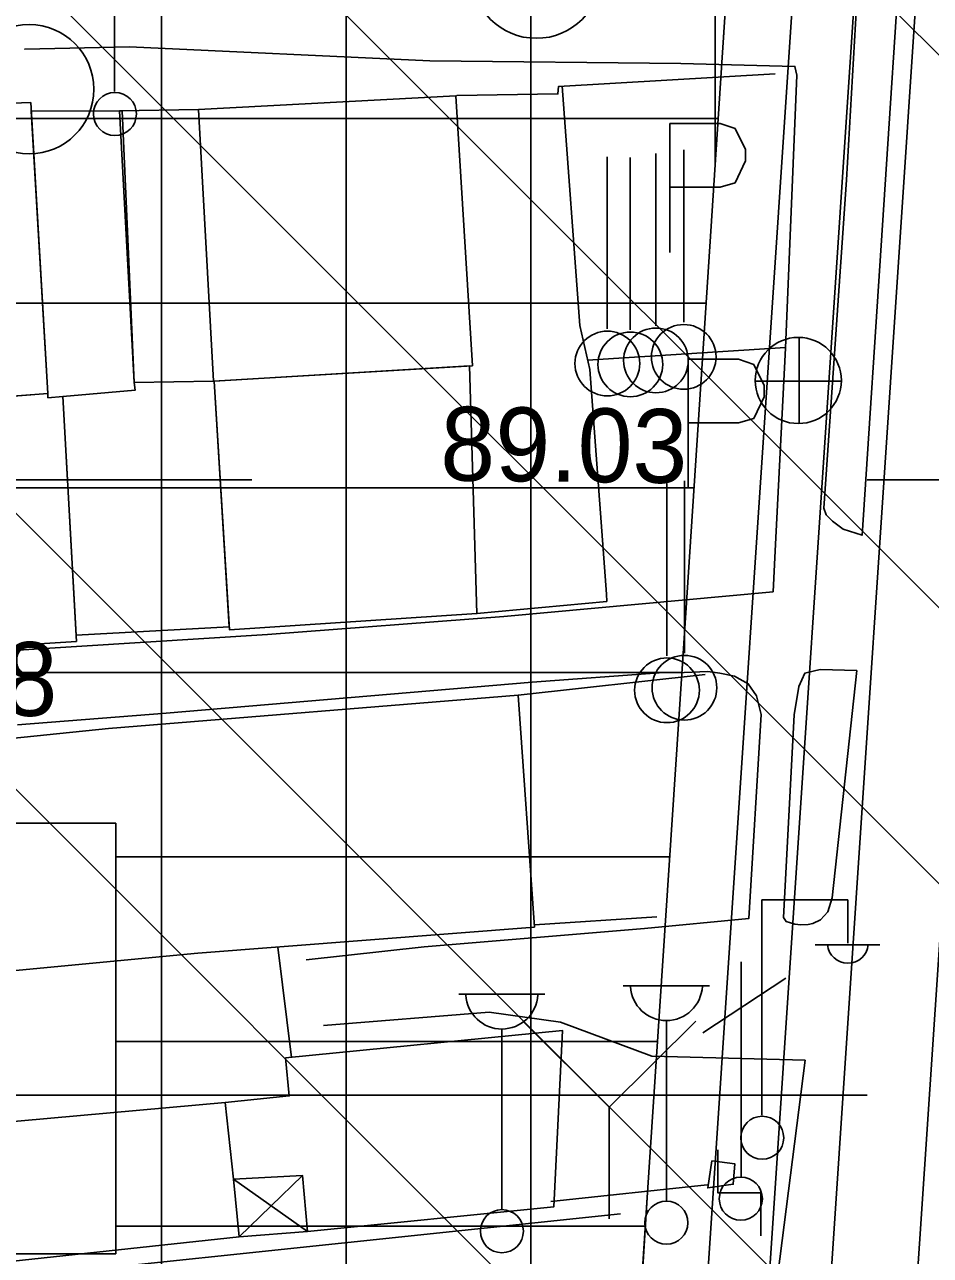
# Model space of a CAD drawing. Extents: x 417995 to 421451, y 4454518 to 4458015.
# Drawn here: x 420264 to 420337.6, y 4457143.9 to 4457243.9 of the extents above; entities that cross this region are included whole.
import ezdxf

# ---------------------------------------------------------------- set-up
doc = ezdxf.new("R2010")
doc.units = 0
for name, color, linetype in [('ADAKENARI', 7, 'Continuous'), ('B_Betonzemin', 7, 'Continuous'), ('B_Imalat', 7, 'Continuous'), ('B_Kapi', 7, 'Continuous'), ('B_Sundurma', 7, 'Continuous'), ('B_Ticari', 7, 'Continuous'), ('KALDIRIM_FAT', 7, 'Continuous'), ('PL_TİCARET', 7, 'Continuous'), ('S_Bayrak_Diregi', 7, 'Continuous'), ('S_Cad_Sok_Lambasi', 7, 'Continuous'), ('S_Cesme', 7, 'Continuous'), ('S_Elektrik_Diregi', 7, 'Continuous'), ('S_Otopark', 7, 'Continuous'), ('S_Rogar_Kapagi', 7, 'Continuous'), ('S_Telefon_Diregi', 7, 'Continuous'), ('S_Trafo_acik_tip', 7, 'Continuous'), ('S_Yangin_Vanasi', 7, 'Continuous'), ('SEMBOL_FAT', 7, 'Continuous'), ('Sinir_Duvar_tek_tarafa_ait', 7, 'Continuous'), ('Sinir_Ist_Duvari', 7, 'Continuous'), ('Sinir_Parmaklik_bir_taraf', 7, 'Continuous'), ('SN_TR_SIVILASMA', 7, 'Continuous'), ('SN_TR_TASKIN', 7, 'Continuous'), ('TRFAT_TİCARET', 7, 'Continuous'), ('Y_Kot_Noktasi', 7, 'Continuous'), ('Y_Yol_Kotu', 7, 'Continuous'), ('Yol_Sose', 7, 'Continuous')]:
    doc.layers.add(name, color=color, linetype=linetype)

msp = doc.modelspace()

# ---------------------------------------------------------------- linework, layer by layer
at = {"layer": 'ADAKENARI'}
for p, q in [((420321.65, 4457256.41), (420320.68, 4457241.65)), ((420320.68, 4457241.65), (420319.13, 4457217.98)), ((420319.13, 4457217.98), (420317.37, 4457191.13)), ((420317.37, 4457191.13), (420314.57, 4457148.57)), ((420314.57, 4457148.57), (420312.03, 4457109.99))]:
    msp.add_line(p, q, dxfattribs=at)
at = {"layer": 'B_Betonzemin'}
for points in [[(420310.98, 4457201.28), (420309.89, 4457215.86), (420309.09, 4457219.44), (420307.66, 4457238.89)], [(420311.26, 4457197.6), (420310.98, 4457201.28)], [(420311.26, 4457197.6), (420311.28, 4457197.03), (420300.72, 4457196.03)], [(420319.82, 4457151.55), (420321.68, 4457151.32), (420321.55, 4457149.65), (420319.48, 4457149.35), (420319.82, 4457151.55)]]:
    msp.add_lwpolyline(points, dxfattribs=at)
at = {"layer": 'B_Imalat'}
for points in [[(420264.46, 4457237.57), (420265.86, 4457213.91), (420252.3, 4457212.88), (420251.57, 4457237.12)], [(420278.1, 4457237), (420279.3, 4457214.92), (420300.35, 4457216.18), (420299.02, 4457238.12)], [(420264.5, 4457236.88), (420271.9, 4457236.9), (420272.87, 4457214.82), (420272.94, 4457214.18), (420267.08, 4457213.67), (420265.86, 4457213.58), (420265.86, 4457213.91)], [(420271.67, 4457236.89), (420272.87, 4457214.82), (420279.3, 4457214.92), (420278.1, 4457237)], [(420300.13, 4457216.17), (420300.72, 4457196.03), (420280.62, 4457194.71), (420279.37, 4457214.93)], [(420267.08, 4457213.67), (420272.94, 4457214.18), (420272.87, 4457214.82), (420279.3, 4457214.92), (420279.37, 4457214.93), (420280.6, 4457194.95), (420268.14, 4457194.29), (420267.08, 4457213.67)], [(420213.65, 4457209.85), (420265.86, 4457213.91), (420265.86, 4457213.58), (420267.08, 4457213.67), (420268.17, 4457193.77), (420215.01, 4457190.46)], [(420305.4, 4457170.54), (420304.08, 4457189.4), (420270.77, 4457186.7), (420232.51, 4457182.78), (420234.18, 4457164.26), (420278.03, 4457168.43)], [(420280.25, 4457156.29), (420249.19, 4457153.5), (420235.33, 4457151.66), (420225.27, 4457150.63), (420224.61, 4457157.62), (420187.51, 4457155.69), (420190.83, 4457135.62), (420281.39, 4457145.39), (420280.95, 4457150.06), (420280.25, 4457156.29)]]:
    msp.add_lwpolyline(points, close=True, dxfattribs=at)
at = {"layer": 'B_Kapi'}
msp.add_lwpolyline([(420285.66, 4457159.96), (420284.55, 4457168.93)], dxfattribs=at)
at = {"layer": 'B_Sundurma'}
for p, q in [((420281.39, 4457145.39), (420286.56, 4457150.36)), ((420280.95, 4457150.06), (420286.95, 4457145.82))]:
    msp.add_line(p, q, dxfattribs=at)
msp.add_lwpolyline([(420280.95, 4457150.06), (420281.39, 4457145.39), (420286.95, 4457145.82), (420286.56, 4457150.36)], close=True, dxfattribs=at)
at = {"layer": 'B_Ticari'}
msp.add_lwpolyline([(420285.17, 4457159.92), (420285.47, 4457156.83), (420280.25, 4457156.29), (420280.95, 4457150.06), (420286.56, 4457150.36), (420286.95, 4457145.82), (420306.97, 4457147.81), (420307.68, 4457162.14)], close=True, dxfattribs=at)
at = {"layer": 'KALDIRIM_FAT'}
for p, q in [((420333.21, 4457348.39), (420308.66, 4456979.57)), ((420343.18, 4457347.73), (420272.58, 4456286.94)), ((420338.2, 4457348.06), (420313.75, 4456980.79)), ((420350.17, 4457347.26), (420279.44, 4456284.59))]:
    msp.add_line(p, q, dxfattribs=at)
at = {"layer": 'PL_TİCARET'}
msp.add_lwpolyline([(420327.2, 4457352.23), (420327.72, 4457348.76), (420324.19, 4457295.07), (420322.45, 4457268.6), (420321.65, 4457256.41), (420320.68, 4457241.65), (420319.13, 4457217.98), (420317.37, 4457191.13), (420314.57, 4457148.57), (420312.03, 4457109.99)], dxfattribs=at)
at = {"layer": 'S_Bayrak_Diregi'}
for p, q in [((420315.27, 4457219.42), (420315.27, 4457233.42)), ((420317.53, 4457219.72), (420317.53, 4457233.72)), ((420311.31, 4457219.17), (420311.31, 4457233.17)), ((420313.18, 4457219.11), (420313.18, 4457233.11)), ((420316.16, 4457192.61), (420316.16, 4457206.61)), ((420317.59, 4457192.82), (420317.59, 4457206.82))]:
    msp.add_line(p, q, dxfattribs=at)
for centre in [(420317.53, 4457216.9), (420311.32, 4457216.36), (420313.19, 4457216.29), (420315.27, 4457216.61), (420316.17, 4457189.8), (420317.59, 4457190.01)]:
    msp.add_circle(centre, 2.63, dxfattribs=at)
at = {"layer": 'S_Cad_Sok_Lambasi'}
for p, q in [((420312.62, 4457165.78), (420319.62, 4457165.78)), ((420299.25, 4457165.09), (420306.25, 4457165.09)), ((420302.75, 4457147.59), (420302.75, 4457162.27)), ((420316.12, 4457148.28), (420316.12, 4457162.96))]:
    msp.add_line(p, q, dxfattribs=at)
for centre in [(420316.12, 4457146.53), (420302.75, 4457145.84)]:
    msp.add_circle(centre, 1.75, dxfattribs=at)
for centre in [(420316.12, 4457165.89), (420302.75, 4457165.2)]:
    msp.add_arc(centre, 2.93, 183.298, 356.9072, dxfattribs=at)
at = {"layer": 'S_Cesme'}
msp.add_lwpolyline([(420320.3, 4457152.46), (420320.3, 4457148.96), (420323.8, 4457148.96), (420323.8, 4457145.46)], dxfattribs=at)
at = {"layer": 'S_Elektrik_Diregi'}
for p, q in [((420271.27, 4457238.47), (420271.27, 4457255.97)), ((420323.87, 4457155.26), (420323.87, 4457172.76)), ((420323.87, 4457172.76), (420330.87, 4457172.76)), ((420330.87, 4457169.26), (420330.87, 4457172.76)), ((420328.21, 4457169.12), (420333.46, 4457169.12))]:
    msp.add_line(p, q, dxfattribs=at)
for centre in [(420271.3, 4457236.64), (420323.91, 4457153.43)]:
    msp.add_circle(centre, 1.75, dxfattribs=at)
msp.add_arc((420330.87, 4457169.27), 1.66, 184.8384, 355.1464, dxfattribs=at)
at = {"layer": 'S_Otopark'}
for points in [[(420316.39, 4457235.88), (420320.49, 4457235.88)], [(420316.39, 4457225.38), (420316.39, 4457235.88)], [(420320.49, 4457235.88), (420321.71, 4457235.46), (420322.55, 4457233.75), (420322.55, 4457232.84), (420321.71, 4457231.05), (420320.49, 4457230.7)], [(420320.49, 4457230.7), (420316.39, 4457230.7)], [(420317.9, 4457216.71), (420321.99, 4457216.71)], [(420317.9, 4457206.21), (420317.9, 4457216.71)], [(420321.99, 4457216.71), (420323.22, 4457216.29), (420324.06, 4457214.57), (420324.06, 4457213.66), (420323.22, 4457211.88), (420321.99, 4457211.53)], [(420321.99, 4457211.53), (420317.9, 4457211.53)]]:
    msp.add_lwpolyline(points, dxfattribs=at)
at = {"layer": 'S_Rogar_Kapagi'}
for p, q in [((420326.9, 4457211.46), (420326.9, 4457218.46)), ((420323.33, 4457214.92), (420330.33, 4457214.92))]:
    msp.add_line(p, q, dxfattribs=at)
msp.add_circle((420326.84, 4457214.98), 3.5, dxfattribs=at)
at = {"layer": 'S_Telefon_Diregi'}
for p, q in [((420322.2, 4457150.23), (420322.2, 4457167.73)), ((420319.09, 4457161.95), (420325.84, 4457166.4))]:
    msp.add_line(p, q, dxfattribs=at)
msp.add_circle((420322.17, 4457148.48), 1.75, dxfattribs=at)
at = {"layer": 'S_Trafo_acik_tip'}
for centre in [(420305.55, 4457248.04), (420264.34, 4457238.65)]:
    msp.add_circle(centre, 5.25, dxfattribs=at)
at = {"layer": 'S_Yangin_Vanasi'}
for p, q in [((420311.46, 4457155.91), (420304.46, 4457162.91)), ((420311.46, 4457155.91), (420318.5, 4457162.91)), ((420311.46, 4457146.84), (420311.46, 4457155.91))]:
    msp.add_line(p, q, dxfattribs=at)
at = {"layer": 'SEMBOL_FAT'}
for p, q in [((420236.38, 4457178.99), (420271.38, 4457178.99)), ((420271.38, 4457178.99), (420271.38, 4457143.99)), ((420236.38, 4457143.99), (420271.38, 4457143.99))]:
    msp.add_line(p, q, dxfattribs=at)
at = {"layer": 'Sinir_Duvar_tek_tarafa_ait'}
for points in [[(420304.08, 4457189.4), (420319.28, 4457191.09)], [(420315.35, 4457171.38), (420305.39, 4457170.74)]]:
    msp.add_lwpolyline(points, dxfattribs=at)
at = {"layer": 'Sinir_Ist_Duvari'}
for points in [[(420299.09, 4457238.14), (420307.31, 4457238.27), (420307.34, 4457238.87), (420324.96, 4457239.9)], [(420319.43, 4457149.6), (420306.73, 4457148.26)], [(420267.03, 4457142.48), (420312.38, 4457147.26)]]:
    msp.add_lwpolyline(points, dxfattribs=at)
at = {"layer": 'Sinir_Parmaklik_bir_taraf'}
msp.add_lwpolyline([(420309.72, 4457216.62), (420325.79, 4457217.67)], dxfattribs=at)
at = {"layer": 'SN_TR_SIVILASMA'}
for p, q in [((421279.97, 4456299.72), (420042.61, 4457537.08)), ((421279.51, 4456255.28), (420030.45, 4457504.34)), ((421279.27, 4456233.06), (420024.37, 4457487.97)), ((421278.81, 4456188.63), (420012.21, 4457455.23)), ((421278.58, 4456166.41), (420006.13, 4457438.86))]:
    msp.add_line(p, q, dxfattribs=at)
at = {"layer": 'SN_TR_TASKIN'}
for p, q in [((420182.43, 4457206.9), (420282.43, 4457206.9)), ((420332.43, 4457206.9), (420432.43, 4457206.9)), ((420232.43, 4457156.9), (420332.43, 4457156.9))]:
    msp.add_line(p, q, dxfattribs=at)
at = {"layer": 'TRFAT_TİCARET'}
for p, q in [((420275.09, 4456956.48), (420275.09, 4457362.79)), ((420290.09, 4456958), (420290.09, 4457361.46)), ((420305.09, 4457005.71), (420305.09, 4457360.13)), ((420320.09, 4457232.68), (420320.09, 4457358.72)), ((420185.28, 4457236.26), (420320.33, 4457236.26)), ((420185.63, 4457221.26), (420319.34, 4457221.26)), ((420186.16, 4457206.26), (420318.36, 4457206.26)), ((420187.16, 4457191.26), (420317.37, 4457191.26)), ((420271.38, 4457176.26), (420316.39, 4457176.26)), ((420271.38, 4457161.26), (420315.4, 4457161.26)), ((420271.38, 4457146.26), (420314.42, 4457146.26))]:
    msp.add_line(p, q, dxfattribs=at)
at = {"layer": 'Yol_Sose'}
for points in [[(420333.88, 4457280.2), (420334.91, 4457282.43), (420336.3, 4457282.86), (420336.89, 4457282.81), (420337.3, 4457282.65), (420337.45, 4457282.45), (420335.34, 4457252.82), (420332.03, 4457202.4), (420330.48, 4457202.9), (420329.63, 4457203.54), (420329.11, 4457204.06), (420328.91, 4457204.59), (420330.76, 4457231.3), (420332.15, 4457255.26), (420333.63, 4457275.44), (420333.82, 4457279.51), (420333.88, 4457280.2)], [(420263.96, 4457241.92), (420263.97, 4457241.92)], [(420263.97, 4457241.92), (420272.49, 4457242.11)], [(420272.49, 4457242.11), (420296.9, 4457240.96), (420317.29, 4457240.74), (420326.56, 4457240.5), (420326.71, 4457239.8), (420325.79, 4457217.61), (420324.96, 4457201.14)], [(420324.96, 4457201.14), (420324.79, 4457197.81)], [(420324.79, 4457197.81), (420302.9, 4457195.79), (420283.71, 4457194.34), (420263.45, 4457193.06)], [(420263.38, 4457186.98), (420275.47, 4457187.94), (420305.2, 4457190.45), (420315.54, 4457191.23), (420317.57, 4457191.26), (420319.48, 4457191.32), (420320.46, 4457191.2), (420321.66, 4457190.94), (420322.78, 4457190.33), (420323.45, 4457189.36), (420323.82, 4457187.82), (420322.81, 4457171.25), (420314.33, 4457170.45), (420296.43, 4457168.96), (420286.85, 4457167.89)], [(420331.6, 4457191.41), (420328.62, 4457191.5), (420327.36, 4457191.19), (420326.89, 4457190.1), (420326.51, 4457187.8), (420325.64, 4457171.34), (420325.85, 4457171.01), (420326.56, 4457170.79), (420327.05, 4457170.73), (420327.63, 4457170.77), (420328.01, 4457170.85), (420328.64, 4457171.15), (420329.25, 4457171.8), (420329.59, 4457172.94), (420331.6, 4457191.41)], [(420288.25, 4457162.56), (420301.72, 4457163.64), (420307.51, 4457162.84), (420314.95, 4457160.07), (420327.39, 4457159.74)], [(420327.39, 4457159.74), (420325.18, 4457142.33), (420324.13, 4457125), (420325, 4457112.02), (420325.23, 4457098.69), (420324.44, 4457084.25), (420323.25, 4457062.59), (420321.38, 4457039.9), (420321.31, 4457039.53)]]:
    msp.add_lwpolyline(points, dxfattribs=at)

# ---------------------------------------------------------------- texts
at = {"layer": 'Y_Kot_Noktasi'}
msp.add_text('89.03', height=6, rotation=359.3592, dxfattribs=at).set_placement((420297.72, 4457206.86))
at = {"layer": 'Y_Yol_Kotu'}
msp.add_text('85.98', height=6, rotation=359.3592, dxfattribs=at).set_placement((420246.52, 4457187.92))

doc.saveas('drawing.dxf')
